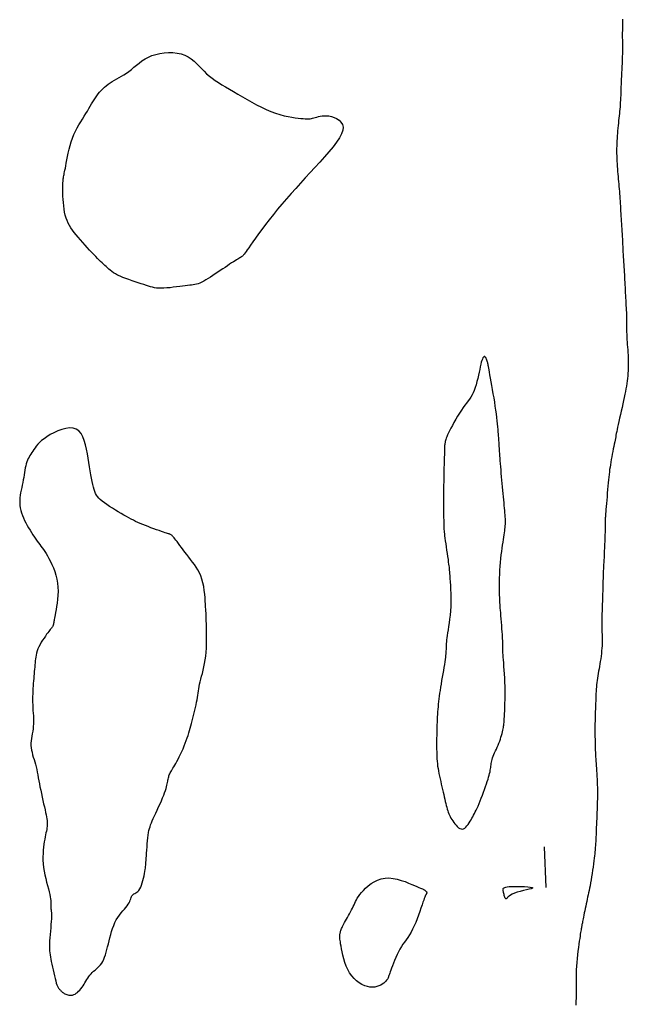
# Model space of a CAD drawing. Header units: millimetres. Extents: x 32690613 to 32693367, y 5343692 to 5344708.
# Tile 349 of 656: x 32692849 to 32692864, y 5343878 to 5343902. Entities that reach past the tile are written whole.
import ezdxf

# ---------------------------------------------------------------- set-up
doc = ezdxf.new("R2010")
doc.units = ezdxf.units.MM
doc.header["$LTSCALE"] = 20
doc.layers.add('02-DGM_HL_493.00', color=102, linetype='Continuous')
doc.layers.add('02-DGM_HL_493.50', color=112, linetype='Continuous')

msp = doc.modelspace()

# ---------------------------------------------------------------- linework, layer by layer
at = {"layer": '02-DGM_HL_493.00', "elevation": 493, "flags": 128}
msp.add_lwpolyline([(32692863.953, 5343902.37), (32692863.952, 5343902.283), (32692863.951, 5343902.194), (32692863.951, 5343902.104), (32692863.95, 5343902.013), (32692863.95, 5343901.924), (32692863.951, 5343901.836), (32692863.951, 5343901.75), (32692863.951, 5343901.667), (32692863.951, 5343901.587), (32692863.951, 5343901.511), (32692863.95, 5343901.441), (32692863.949, 5343901.375), (32692863.947, 5343901.315), (32692863.945, 5343901.26), (32692863.942, 5343901.208), (32692863.939, 5343901.158), (32692863.936, 5343901.109), (32692863.933, 5343901.059), (32692863.929, 5343901.007), (32692863.926, 5343900.951), (32692863.924, 5343900.892), (32692863.921, 5343900.828), (32692863.919, 5343900.762), (32692863.917, 5343900.694), (32692863.915, 5343900.626), (32692863.912, 5343900.558), (32692863.91, 5343900.491), (32692863.907, 5343900.427), (32692863.904, 5343900.366), (32692863.901, 5343900.307), (32692863.897, 5343900.251), (32692863.893, 5343900.197), (32692863.889, 5343900.142), (32692863.884, 5343900.088), (32692863.879, 5343900.034), (32692863.873, 5343899.978), (32692863.867, 5343899.92), (32692863.86, 5343899.86), (32692863.854, 5343899.799), (32692863.847, 5343899.737), (32692863.841, 5343899.674), (32692863.835, 5343899.611), (32692863.829, 5343899.548), (32692863.824, 5343899.485), (32692863.82, 5343899.422), (32692863.817, 5343899.36), (32692863.814, 5343899.298), (32692863.812, 5343899.237), (32692863.81, 5343899.175), (32692863.81, 5343899.113), (32692863.81, 5343899.05), (32692863.811, 5343898.987), (32692863.813, 5343898.924), (32692863.816, 5343898.859), (32692863.819, 5343898.795), (32692863.823, 5343898.73), (32692863.828, 5343898.665), (32692863.833, 5343898.601), (32692863.838, 5343898.537), (32692863.844, 5343898.475), (32692863.849, 5343898.413), (32692863.855, 5343898.352), (32692863.861, 5343898.292), (32692863.867, 5343898.232), (32692863.873, 5343898.172), (32692863.878, 5343898.112), (32692863.883, 5343898.053), (32692863.888, 5343897.993), (32692863.892, 5343897.932), (32692863.896, 5343897.871), (32692863.899, 5343897.81), (32692863.903, 5343897.748), (32692863.906, 5343897.686), (32692863.909, 5343897.624), (32692863.912, 5343897.561), (32692863.916, 5343897.499), (32692863.919, 5343897.437), (32692863.923, 5343897.374), (32692863.927, 5343897.312), (32692863.932, 5343897.249), (32692863.936, 5343897.186), (32692863.94, 5343897.123), (32692863.944, 5343897.06), (32692863.948, 5343896.997), (32692863.951, 5343896.933), (32692863.954, 5343896.869), (32692863.958, 5343896.805), (32692863.961, 5343896.741), (32692863.964, 5343896.677), (32692863.967, 5343896.614), (32692863.97, 5343896.551), (32692863.973, 5343896.488), (32692863.977, 5343896.426), (32692863.981, 5343896.364), (32692863.985, 5343896.303), (32692863.989, 5343896.241), (32692863.993, 5343896.18), (32692863.997, 5343896.118), (32692864.001, 5343896.055), (32692864.004, 5343895.992), (32692864.008, 5343895.928), (32692864.011, 5343895.864), (32692864.014, 5343895.799), (32692864.017, 5343895.734), (32692864.02, 5343895.669), (32692864.023, 5343895.605), (32692864.027, 5343895.541), (32692864.03, 5343895.478), (32692864.033, 5343895.416), (32692864.037, 5343895.355), (32692864.041, 5343895.295), (32692864.044, 5343895.236), (32692864.047, 5343895.176), (32692864.05, 5343895.117), (32692864.052, 5343895.059), (32692864.054, 5343895), (32692864.055, 5343894.94), (32692864.055, 5343894.881), (32692864.055, 5343894.821), (32692864.055, 5343894.76), (32692864.056, 5343894.7), (32692864.056, 5343894.639), (32692864.058, 5343894.577), (32692864.06, 5343894.515), (32692864.064, 5343894.452), (32692864.068, 5343894.389), (32692864.073, 5343894.325), (32692864.078, 5343894.261), (32692864.083, 5343894.197), (32692864.088, 5343894.133), (32692864.092, 5343894.068), (32692864.095, 5343894.003), (32692864.097, 5343893.939), (32692864.098, 5343893.874), (32692864.097, 5343893.809), (32692864.095, 5343893.745), (32692864.092, 5343893.68), (32692864.088, 5343893.616), (32692864.083, 5343893.553), (32692864.076, 5343893.49), (32692864.069, 5343893.427), (32692864.06, 5343893.364), (32692864.05, 5343893.301), (32692864.039, 5343893.235), (32692864.027, 5343893.167), (32692864.013, 5343893.097), (32692863.998, 5343893.022), (32692863.981, 5343892.943), (32692863.963, 5343892.859), (32692863.943, 5343892.772), (32692863.924, 5343892.683), (32692863.904, 5343892.595), (32692863.884, 5343892.509), (32692863.866, 5343892.427), (32692863.849, 5343892.351), (32692863.834, 5343892.283), (32692863.822, 5343892.225), (32692863.811, 5343892.174), (32692863.802, 5343892.129), (32692863.794, 5343892.088), (32692863.786, 5343892.049), (32692863.779, 5343892.009), (32692863.771, 5343891.967), (32692863.762, 5343891.92), (32692863.751, 5343891.867), (32692863.739, 5343891.809), (32692863.727, 5343891.747), (32692863.714, 5343891.682), (32692863.701, 5343891.616), (32692863.688, 5343891.549), (32692863.676, 5343891.482), (32692863.665, 5343891.418), (32692863.655, 5343891.356), (32692863.646, 5343891.297), (32692863.637, 5343891.238), (32692863.63, 5343891.178), (32692863.623, 5343891.117), (32692863.616, 5343891.052), (32692863.609, 5343890.983), (32692863.602, 5343890.909), (32692863.595, 5343890.828), (32692863.587, 5343890.743), (32692863.58, 5343890.655), (32692863.572, 5343890.566), (32692863.565, 5343890.48), (32692863.558, 5343890.398), (32692863.552, 5343890.321), (32692863.547, 5343890.254), (32692863.542, 5343890.196), (32692863.538, 5343890.148), (32692863.535, 5343890.107), (32692863.532, 5343890.073), (32692863.53, 5343890.044), (32692863.529, 5343890.019), (32692863.528, 5343889.996), (32692863.528, 5343889.975), (32692863.527, 5343889.953), (32692863.527, 5343889.93), (32692863.527, 5343889.903), (32692863.527, 5343889.873), (32692863.527, 5343889.838), (32692863.526, 5343889.797), (32692863.525, 5343889.748), (32692863.524, 5343889.69), (32692863.522, 5343889.623), (32692863.519, 5343889.548), (32692863.516, 5343889.467), (32692863.513, 5343889.384), (32692863.509, 5343889.3), (32692863.505, 5343889.217), (32692863.501, 5343889.138), (32692863.498, 5343889.066), (32692863.494, 5343889.001), (32692863.491, 5343888.942), (32692863.488, 5343888.888), (32692863.485, 5343888.837), (32692863.483, 5343888.787), (32692863.48, 5343888.735), (32692863.478, 5343888.68), (32692863.476, 5343888.621), (32692863.474, 5343888.555), (32692863.472, 5343888.483), (32692863.47, 5343888.407), (32692863.467, 5343888.327), (32692863.465, 5343888.244), (32692863.463, 5343888.16), (32692863.461, 5343888.075), (32692863.458, 5343887.99), (32692863.455, 5343887.907), (32692863.452, 5343887.826), (32692863.449, 5343887.746), (32692863.447, 5343887.669), (32692863.444, 5343887.595), (32692863.443, 5343887.524), (32692863.442, 5343887.456), (32692863.442, 5343887.392), (32692863.444, 5343887.331), (32692863.446, 5343887.273), (32692863.448, 5343887.218), (32692863.451, 5343887.164), (32692863.453, 5343887.11), (32692863.454, 5343887.056), (32692863.455, 5343887.001), (32692863.453, 5343886.944), (32692863.451, 5343886.884), (32692863.446, 5343886.822), (32692863.44, 5343886.759), (32692863.433, 5343886.694), (32692863.425, 5343886.629), (32692863.416, 5343886.563), (32692863.406, 5343886.498), (32692863.396, 5343886.435), (32692863.386, 5343886.373), (32692863.375, 5343886.312), (32692863.365, 5343886.253), (32692863.355, 5343886.195), (32692863.346, 5343886.138), (32692863.337, 5343886.082), (32692863.329, 5343886.027), (32692863.322, 5343885.972), (32692863.316, 5343885.918), (32692863.311, 5343885.865), (32692863.306, 5343885.811), (32692863.303, 5343885.756), (32692863.3, 5343885.7), (32692863.297, 5343885.643), (32692863.295, 5343885.584), (32692863.292, 5343885.522), (32692863.29, 5343885.458), (32692863.287, 5343885.392), (32692863.284, 5343885.323), (32692863.282, 5343885.253), (32692863.28, 5343885.18), (32692863.278, 5343885.106), (32692863.276, 5343885.031), (32692863.275, 5343884.954), (32692863.274, 5343884.876), (32692863.274, 5343884.798), (32692863.274, 5343884.721), (32692863.275, 5343884.645), (32692863.276, 5343884.57), (32692863.277, 5343884.498), (32692863.279, 5343884.43), (32692863.281, 5343884.365), (32692863.283, 5343884.305), (32692863.285, 5343884.248), (32692863.288, 5343884.194), (32692863.291, 5343884.141), (32692863.294, 5343884.088), (32692863.297, 5343884.034), (32692863.301, 5343883.978), (32692863.305, 5343883.92), (32692863.309, 5343883.857), (32692863.313, 5343883.791), (32692863.317, 5343883.723), (32692863.322, 5343883.654), (32692863.325, 5343883.584), (32692863.329, 5343883.516), (32692863.332, 5343883.449), (32692863.334, 5343883.384), (32692863.335, 5343883.324), (32692863.336, 5343883.266), (32692863.336, 5343883.209), (32692863.335, 5343883.153), (32692863.334, 5343883.096), (32692863.332, 5343883.038), (32692863.33, 5343882.976), (32692863.328, 5343882.911), (32692863.325, 5343882.841), (32692863.322, 5343882.767), (32692863.32, 5343882.691), (32692863.317, 5343882.615), (32692863.314, 5343882.539), (32692863.311, 5343882.465), (32692863.308, 5343882.394), (32692863.306, 5343882.328), (32692863.303, 5343882.269), (32692863.301, 5343882.215), (32692863.298, 5343882.166), (32692863.296, 5343882.121), (32692863.294, 5343882.08), (32692863.292, 5343882.042), (32692863.289, 5343882.006), (32692863.287, 5343881.971), (32692863.285, 5343881.938), (32692863.283, 5343881.904), (32692863.281, 5343881.868), (32692863.278, 5343881.83), (32692863.274, 5343881.789), (32692863.27, 5343881.743), (32692863.264, 5343881.691), (32692863.257, 5343881.632), (32692863.248, 5343881.565), (32692863.239, 5343881.492), (32692863.228, 5343881.415), (32692863.216, 5343881.335), (32692863.204, 5343881.254), (32692863.192, 5343881.173), (32692863.179, 5343881.096), (32692863.166, 5343881.022), (32692863.154, 5343880.955), (32692863.142, 5343880.892), (32692863.13, 5343880.834), (32692863.118, 5343880.778), (32692863.106, 5343880.725), (32692863.094, 5343880.672), (32692863.082, 5343880.619), (32692863.07, 5343880.564), (32692863.058, 5343880.508), (32692863.046, 5343880.45), (32692863.034, 5343880.393), (32692863.022, 5343880.336), (32692863.011, 5343880.28), (32692863.001, 5343880.228), (32692862.991, 5343880.18), (32692862.982, 5343880.137), (32692862.975, 5343880.1), (32692862.969, 5343880.068), (32692862.963, 5343880.04), (32692862.959, 5343880.016), (32692862.954, 5343879.995), (32692862.951, 5343879.975), (32692862.947, 5343879.955), (32692862.943, 5343879.936), (32692862.939, 5343879.915), (32692862.935, 5343879.892), (32692862.931, 5343879.866), (32692862.926, 5343879.835), (32692862.92, 5343879.8), (32692862.913, 5343879.757), (32692862.906, 5343879.708), (32692862.897, 5343879.649), (32692862.887, 5343879.582), (32692862.876, 5343879.506), (32692862.865, 5343879.424), (32692862.854, 5343879.337), (32692862.843, 5343879.246), (32692862.834, 5343879.153), (32692862.825, 5343879.059), (32692862.819, 5343878.966), (32692862.814, 5343878.876), (32692862.812, 5343878.788), (32692862.81, 5343878.703), (32692862.81, 5343878.622), (32692862.81, 5343878.544), (32692862.811, 5343878.47), (32692862.812, 5343878.4), (32692862.812, 5343878.335), (32692862.811, 5343878.275), (32692862.81, 5343878.218), (32692862.808, 5343878.164), (32692862.806, 5343878.112), (32692862.805, 5343878.06), (32692862.803, 5343878.006)], dxfattribs=at)
for points in [[(32692850.205, 5343898.742), (32692850.218, 5343898.81), (32692850.231, 5343898.887), (32692850.247, 5343898.97), (32692850.266, 5343899.059), (32692850.287, 5343899.151), (32692850.311, 5343899.244), (32692850.339, 5343899.337), (32692850.371, 5343899.428), (32692850.406, 5343899.515), (32692850.445, 5343899.599), (32692850.487, 5343899.679), (32692850.53, 5343899.755), (32692850.574, 5343899.829), (32692850.617, 5343899.899), (32692850.66, 5343899.967), (32692850.7, 5343900.033), (32692850.738, 5343900.095), (32692850.774, 5343900.156), (32692850.808, 5343900.214), (32692850.84, 5343900.271), (32692850.872, 5343900.325), (32692850.904, 5343900.377), (32692850.936, 5343900.426), (32692850.969, 5343900.474), (32692851.004, 5343900.52), (32692851.04, 5343900.564), (32692851.078, 5343900.607), (32692851.119, 5343900.647), (32692851.161, 5343900.686), (32692851.206, 5343900.723), (32692851.253, 5343900.758), (32692851.302, 5343900.792), (32692851.354, 5343900.825), (32692851.409, 5343900.857), (32692851.465, 5343900.889), (32692851.523, 5343900.922), (32692851.582, 5343900.956), (32692851.642, 5343900.993), (32692851.703, 5343901.033), (32692851.764, 5343901.077), (32692851.824, 5343901.125), (32692851.886, 5343901.177), (32692851.95, 5343901.23), (32692852.016, 5343901.283), (32692852.087, 5343901.335), (32692852.162, 5343901.384), (32692852.244, 5343901.428), (32692852.332, 5343901.466), (32692852.428, 5343901.497), (32692852.53, 5343901.521), (32692852.636, 5343901.536), (32692852.744, 5343901.542), (32692852.85, 5343901.54), (32692852.954, 5343901.529), (32692853.053, 5343901.508), (32692853.145, 5343901.477), (32692853.228, 5343901.437), (32692853.303, 5343901.388), (32692853.372, 5343901.333), (32692853.437, 5343901.272), (32692853.499, 5343901.209), (32692853.56, 5343901.145), (32692853.621, 5343901.081), (32692853.684, 5343901.019), (32692853.751, 5343900.961), (32692853.822, 5343900.906), (32692853.897, 5343900.852), (32692853.977, 5343900.8), (32692854.061, 5343900.748), (32692854.151, 5343900.694), (32692854.246, 5343900.638), (32692854.348, 5343900.579), (32692854.454, 5343900.516), (32692854.566, 5343900.45), (32692854.681, 5343900.383), (32692854.799, 5343900.317), (32692854.918, 5343900.252), (32692855.038, 5343900.191), (32692855.156, 5343900.135), (32692855.272, 5343900.086), (32692855.384, 5343900.044), (32692855.493, 5343900.01), (32692855.596, 5343899.982), (32692855.694, 5343899.96), (32692855.785, 5343899.943), (32692855.869, 5343899.931), (32692855.945, 5343899.921), (32692856.012, 5343899.914), (32692856.071, 5343899.909), (32692856.121, 5343899.906), (32692856.165, 5343899.905), (32692856.203, 5343899.905), (32692856.238, 5343899.908), (32692856.27, 5343899.912), (32692856.302, 5343899.918), (32692856.334, 5343899.927), (32692856.368, 5343899.938), (32692856.405, 5343899.949), (32692856.444, 5343899.96), (32692856.487, 5343899.971), (32692856.533, 5343899.978), (32692856.584, 5343899.982), (32692856.639, 5343899.981), (32692856.699, 5343899.975), (32692856.764, 5343899.961), (32692856.831, 5343899.94), (32692856.895, 5343899.91), (32692856.954, 5343899.872), (32692857.002, 5343899.825), (32692857.036, 5343899.767), (32692857.052, 5343899.7), (32692857.047, 5343899.621), (32692857.017, 5343899.532), (32692856.965, 5343899.432), (32692856.893, 5343899.324), (32692856.806, 5343899.209), (32692856.705, 5343899.088), (32692856.596, 5343898.963), (32692856.479, 5343898.834), (32692856.36, 5343898.705), (32692856.24, 5343898.575), (32692856.12, 5343898.445), (32692856.002, 5343898.316), (32692855.884, 5343898.186), (32692855.769, 5343898.056), (32692855.655, 5343897.927), (32692855.544, 5343897.797), (32692855.437, 5343897.668), (32692855.332, 5343897.539), (32692855.232, 5343897.412), (32692855.138, 5343897.289), (32692855.049, 5343897.171), (32692854.967, 5343897.06), (32692854.893, 5343896.957), (32692854.827, 5343896.865), (32692854.77, 5343896.786), (32692854.724, 5343896.72), (32692854.686, 5343896.666), (32692854.656, 5343896.623), (32692854.632, 5343896.589), (32692854.613, 5343896.563), (32692854.597, 5343896.543), (32692854.583, 5343896.527), (32692854.57, 5343896.514), (32692854.556, 5343896.503), (32692854.541, 5343896.492), (32692854.523, 5343896.481), (32692854.504, 5343896.469), (32692854.481, 5343896.456), (32692854.454, 5343896.44), (32692854.423, 5343896.422), (32692854.387, 5343896.399), (32692854.346, 5343896.373), (32692854.3, 5343896.342), (32692854.249, 5343896.309), (32692854.195, 5343896.272), (32692854.139, 5343896.234), (32692854.08, 5343896.194), (32692854.02, 5343896.153), (32692853.959, 5343896.112), (32692853.898, 5343896.071), (32692853.838, 5343896.032), (32692853.779, 5343895.993), (32692853.721, 5343895.957), (32692853.665, 5343895.923), (32692853.612, 5343895.893), (32692853.562, 5343895.867), (32692853.516, 5343895.845), (32692853.473, 5343895.829), (32692853.433, 5343895.816), (32692853.394, 5343895.807), (32692853.354, 5343895.801), (32692853.312, 5343895.796), (32692853.266, 5343895.791), (32692853.215, 5343895.786), (32692853.157, 5343895.78), (32692853.09, 5343895.772), (32692853.018, 5343895.762), (32692852.941, 5343895.752), (32692852.861, 5343895.742), (32692852.781, 5343895.732), (32692852.703, 5343895.724), (32692852.629, 5343895.719), (32692852.561, 5343895.716), (32692852.501, 5343895.717), (32692852.447, 5343895.722), (32692852.396, 5343895.73), (32692852.348, 5343895.741), (32692852.3, 5343895.754), (32692852.25, 5343895.77), (32692852.196, 5343895.789), (32692852.136, 5343895.809), (32692852.069, 5343895.83), (32692851.996, 5343895.854), (32692851.92, 5343895.878), (32692851.841, 5343895.904), (32692851.762, 5343895.931), (32692851.685, 5343895.958), (32692851.612, 5343895.986), (32692851.544, 5343896.015), (32692851.484, 5343896.044), (32692851.431, 5343896.073), (32692851.384, 5343896.102), (32692851.342, 5343896.132), (32692851.303, 5343896.162), (32692851.268, 5343896.192), (32692851.234, 5343896.222), (32692851.202, 5343896.252), (32692851.169, 5343896.282), (32692851.136, 5343896.313), (32692851.102, 5343896.345), (32692851.066, 5343896.379), (32692851.029, 5343896.415), (32692850.988, 5343896.456), (32692850.945, 5343896.5), (32692850.898, 5343896.548), (32692850.847, 5343896.602), (32692850.793, 5343896.66), (32692850.737, 5343896.721), (32692850.68, 5343896.785), (32692850.623, 5343896.849), (32692850.567, 5343896.914), (32692850.513, 5343896.978), (32692850.462, 5343897.04), (32692850.415, 5343897.099), (32692850.371, 5343897.157), (32692850.332, 5343897.213), (32692850.297, 5343897.27), (32692850.265, 5343897.328), (32692850.237, 5343897.389), (32692850.213, 5343897.453), (32692850.193, 5343897.522), (32692850.176, 5343897.595), (32692850.163, 5343897.673), (32692850.153, 5343897.753), (32692850.145, 5343897.833), (32692850.139, 5343897.913), (32692850.136, 5343897.99), (32692850.133, 5343898.062), (32692850.132, 5343898.128), (32692850.132, 5343898.187), (32692850.132, 5343898.239), (32692850.133, 5343898.284), (32692850.135, 5343898.324), (32692850.137, 5343898.36), (32692850.14, 5343898.392), (32692850.143, 5343898.421), (32692850.147, 5343898.448), (32692850.152, 5343898.474), (32692850.157, 5343898.5), (32692850.163, 5343898.528), (32692850.169, 5343898.559), (32692850.177, 5343898.594), (32692850.185, 5343898.635), (32692850.195, 5343898.684)], [(32692860.907, 5343891.876), (32692860.905, 5343891.911), (32692860.903, 5343891.947), (32692860.901, 5343891.984), (32692860.899, 5343892.024), (32692860.896, 5343892.067), (32692860.893, 5343892.115), (32692860.888, 5343892.168), (32692860.883, 5343892.227), (32692860.877, 5343892.293), (32692860.869, 5343892.365), (32692860.86, 5343892.443), (32692860.851, 5343892.527), (32692860.839, 5343892.615), (32692860.827, 5343892.708), (32692860.813, 5343892.805), (32692860.798, 5343892.905), (32692860.782, 5343893.008), (32692860.764, 5343893.112), (32692860.747, 5343893.215), (32692860.729, 5343893.315), (32692860.712, 5343893.409), (32692860.696, 5343893.497), (32692860.682, 5343893.576), (32692860.669, 5343893.645), (32692860.66, 5343893.701), (32692860.652, 5343893.746), (32692860.645, 5343893.782), (32692860.64, 5343893.811), (32692860.636, 5343893.835), (32692860.631, 5343893.856), (32692860.626, 5343893.875), (32692860.621, 5343893.895), (32692860.614, 5343893.917), (32692860.606, 5343893.94), (32692860.597, 5343893.963), (32692860.587, 5343893.984), (32692860.576, 5343894.003), (32692860.565, 5343894.018), (32692860.553, 5343894.028), (32692860.542, 5343894.031), (32692860.53, 5343894.027), (32692860.518, 5343894.015), (32692860.506, 5343893.995), (32692860.494, 5343893.967), (32692860.481, 5343893.932), (32692860.468, 5343893.888), (32692860.455, 5343893.838), (32692860.442, 5343893.779), (32692860.427, 5343893.713), (32692860.412, 5343893.641), (32692860.397, 5343893.566), (32692860.38, 5343893.488), (32692860.361, 5343893.41), (32692860.341, 5343893.334), (32692860.319, 5343893.262), (32692860.295, 5343893.195), (32692860.269, 5343893.135), (32692860.241, 5343893.08), (32692860.21, 5343893.029), (32692860.177, 5343892.98), (32692860.141, 5343892.932), (32692860.103, 5343892.881), (32692860.063, 5343892.827), (32692860.021, 5343892.768), (32692859.976, 5343892.702), (32692859.93, 5343892.63), (32692859.883, 5343892.556), (32692859.837, 5343892.48), (32692859.793, 5343892.404), (32692859.752, 5343892.33), (32692859.715, 5343892.26), (32692859.682, 5343892.197), (32692859.655, 5343892.141), (32692859.633, 5343892.092), (32692859.616, 5343892.05), (32692859.602, 5343892.013), (32692859.592, 5343891.982), (32692859.585, 5343891.955), (32692859.579, 5343891.933), (32692859.575, 5343891.913), (32692859.572, 5343891.896), (32692859.569, 5343891.882), (32692859.566, 5343891.869), (32692859.565, 5343891.858), (32692859.563, 5343891.848), (32692859.562, 5343891.839), (32692859.561, 5343891.831), (32692859.561, 5343891.822), (32692859.56, 5343891.814), (32692859.56, 5343891.803), (32692859.56, 5343891.789), (32692859.559, 5343891.769), (32692859.558, 5343891.743), (32692859.558, 5343891.709), (32692859.556, 5343891.664), (32692859.555, 5343891.608), (32692859.553, 5343891.539), (32692859.551, 5343891.459), (32692859.548, 5343891.369), (32692859.546, 5343891.271), (32692859.543, 5343891.167), (32692859.541, 5343891.059), (32692859.539, 5343890.949), (32692859.537, 5343890.838), (32692859.536, 5343890.729), (32692859.535, 5343890.623), (32692859.535, 5343890.52), (32692859.535, 5343890.422), (32692859.535, 5343890.33), (32692859.535, 5343890.245), (32692859.536, 5343890.168), (32692859.536, 5343890.1), (32692859.537, 5343890.043), (32692859.538, 5343889.994), (32692859.538, 5343889.954), (32692859.539, 5343889.92), (32692859.54, 5343889.891), (32692859.541, 5343889.866), (32692859.541, 5343889.843), (32692859.542, 5343889.822), (32692859.543, 5343889.801), (32692859.544, 5343889.779), (32692859.546, 5343889.754), (32692859.548, 5343889.725), (32692859.551, 5343889.691), (32692859.556, 5343889.651), (32692859.561, 5343889.603), (32692859.569, 5343889.545), (32692859.578, 5343889.478), (32692859.588, 5343889.404), (32692859.599, 5343889.325), (32692859.611, 5343889.243), (32692859.623, 5343889.163), (32692859.634, 5343889.085), (32692859.645, 5343889.014), (32692859.653, 5343888.953), (32692859.661, 5343888.902), (32692859.666, 5343888.859), (32692859.671, 5343888.822), (32692859.674, 5343888.788), (32692859.677, 5343888.753), (32692859.681, 5343888.713), (32692859.684, 5343888.667), (32692859.688, 5343888.611), (32692859.693, 5343888.542), (32692859.699, 5343888.462), (32692859.705, 5343888.373), (32692859.709, 5343888.276), (32692859.713, 5343888.173), (32692859.715, 5343888.067), (32692859.715, 5343887.959), (32692859.712, 5343887.852), (32692859.705, 5343887.746), (32692859.696, 5343887.643), (32692859.685, 5343887.544), (32692859.672, 5343887.45), (32692859.659, 5343887.361), (32692859.646, 5343887.278), (32692859.634, 5343887.203), (32692859.624, 5343887.136), (32692859.616, 5343887.077), (32692859.61, 5343887.026), (32692859.605, 5343886.982), (32692859.602, 5343886.943), (32692859.6, 5343886.908), (32692859.599, 5343886.876), (32692859.598, 5343886.846), (32692859.598, 5343886.817), (32692859.597, 5343886.787), (32692859.595, 5343886.756), (32692859.593, 5343886.723), (32692859.59, 5343886.686), (32692859.586, 5343886.645), (32692859.581, 5343886.599), (32692859.574, 5343886.547), (32692859.565, 5343886.487), (32692859.555, 5343886.421), (32692859.543, 5343886.348), (32692859.53, 5343886.27), (32692859.516, 5343886.188), (32692859.502, 5343886.105), (32692859.488, 5343886.021), (32692859.474, 5343885.938), (32692859.461, 5343885.858), (32692859.449, 5343885.781), (32692859.438, 5343885.708), (32692859.428, 5343885.637), (32692859.419, 5343885.57), (32692859.411, 5343885.504), (32692859.404, 5343885.439), (32692859.398, 5343885.376), (32692859.392, 5343885.313), (32692859.388, 5343885.25), (32692859.383, 5343885.187), (32692859.38, 5343885.124), (32692859.377, 5343885.061), (32692859.374, 5343884.997), (32692859.372, 5343884.932), (32692859.37, 5343884.867), (32692859.368, 5343884.8), (32692859.366, 5343884.733), (32692859.365, 5343884.665), (32692859.364, 5343884.597), (32692859.364, 5343884.529), (32692859.363, 5343884.461), (32692859.363, 5343884.395), (32692859.364, 5343884.33), (32692859.365, 5343884.266), (32692859.367, 5343884.205), (32692859.369, 5343884.145), (32692859.372, 5343884.086), (32692859.377, 5343884.028), (32692859.382, 5343883.969), (32692859.389, 5343883.911), (32692859.398, 5343883.851), (32692859.408, 5343883.789), (32692859.42, 5343883.726), (32692859.434, 5343883.661), (32692859.448, 5343883.595), (32692859.464, 5343883.529), (32692859.48, 5343883.463), (32692859.495, 5343883.397), (32692859.511, 5343883.332), (32692859.526, 5343883.269), (32692859.54, 5343883.208), (32692859.553, 5343883.15), (32692859.565, 5343883.093), (32692859.577, 5343883.039), (32692859.589, 5343882.988), (32692859.601, 5343882.939), (32692859.613, 5343882.893), (32692859.625, 5343882.849), (32692859.638, 5343882.808), (32692859.651, 5343882.769), (32692859.666, 5343882.732), (32692859.682, 5343882.696), (32692859.699, 5343882.661), (32692859.718, 5343882.626), (32692859.739, 5343882.591), (32692859.762, 5343882.555), (32692859.787, 5343882.518), (32692859.815, 5343882.481), (32692859.843, 5343882.447), (32692859.873, 5343882.415), (32692859.904, 5343882.388), (32692859.935, 5343882.368), (32692859.967, 5343882.356), (32692859.998, 5343882.353), (32692860.028, 5343882.36), (32692860.057, 5343882.378), (32692860.086, 5343882.402), (32692860.113, 5343882.433), (32692860.14, 5343882.469), (32692860.166, 5343882.507), (32692860.19, 5343882.547), (32692860.213, 5343882.586), (32692860.236, 5343882.624), (32692860.257, 5343882.66), (32692860.278, 5343882.697), (32692860.298, 5343882.735), (32692860.319, 5343882.776), (32692860.341, 5343882.819), (32692860.363, 5343882.868), (32692860.387, 5343882.922), (32692860.413, 5343882.983), (32692860.44, 5343883.048), (32692860.467, 5343883.118), (32692860.494, 5343883.19), (32692860.522, 5343883.262), (32692860.548, 5343883.334), (32692860.572, 5343883.404), (32692860.595, 5343883.47), (32692860.615, 5343883.531), (32692860.633, 5343883.586), (32692860.648, 5343883.638), (32692860.662, 5343883.685), (32692860.673, 5343883.729), (32692860.683, 5343883.77), (32692860.69, 5343883.808), (32692860.697, 5343883.844), (32692860.702, 5343883.879), (32692860.706, 5343883.911), (32692860.71, 5343883.944), (32692860.714, 5343883.976), (32692860.719, 5343884.008), (32692860.726, 5343884.041), (32692860.735, 5343884.076), (32692860.746, 5343884.113), (32692860.761, 5343884.152), (32692860.778, 5343884.194), (32692860.797, 5343884.238), (32692860.817, 5343884.283), (32692860.839, 5343884.329), (32692860.86, 5343884.377), (32692860.882, 5343884.426), (32692860.902, 5343884.475), (32692860.921, 5343884.525), (32692860.938, 5343884.574), (32692860.953, 5343884.622), (32692860.967, 5343884.669), (32692860.98, 5343884.714), (32692860.991, 5343884.756), (32692861, 5343884.796), (32692861.008, 5343884.831), (32692861.014, 5343884.863), (32692861.019, 5343884.893), (32692861.023, 5343884.922), (32692861.027, 5343884.953), (32692861.029, 5343884.988), (32692861.032, 5343885.028), (32692861.035, 5343885.075), (32692861.038, 5343885.133), (32692861.041, 5343885.201), (32692861.045, 5343885.279), (32692861.049, 5343885.366), (32692861.052, 5343885.459), (32692861.054, 5343885.558), (32692861.056, 5343885.662), (32692861.056, 5343885.767), (32692861.055, 5343885.874), (32692861.051, 5343885.98), (32692861.047, 5343886.084), (32692861.04, 5343886.186), (32692861.034, 5343886.283), (32692861.027, 5343886.374), (32692861.02, 5343886.459), (32692861.014, 5343886.536), (32692861.008, 5343886.603), (32692861.005, 5343886.66), (32692861.002, 5343886.708), (32692861, 5343886.749), (32692861, 5343886.783), (32692861, 5343886.811), (32692861, 5343886.836), (32692861, 5343886.859), (32692861.001, 5343886.88), (32692861.001, 5343886.902), (32692861, 5343886.925), (32692861, 5343886.95), (32692860.999, 5343886.98), (32692860.997, 5343887.015), (32692860.994, 5343887.056), (32692860.991, 5343887.105), (32692860.987, 5343887.162), (32692860.983, 5343887.229), (32692860.977, 5343887.304), (32692860.971, 5343887.383), (32692860.965, 5343887.465), (32692860.959, 5343887.546), (32692860.953, 5343887.624), (32692860.947, 5343887.697), (32692860.942, 5343887.762), (32692860.937, 5343887.816), (32692860.934, 5343887.864), (32692860.93, 5343887.905), (32692860.928, 5343887.945), (32692860.925, 5343887.985), (32692860.923, 5343888.028), (32692860.922, 5343888.076), (32692860.92, 5343888.134), (32692860.919, 5343888.201), (32692860.918, 5343888.279), (32692860.918, 5343888.364), (32692860.919, 5343888.456), (32692860.92, 5343888.551), (32692860.923, 5343888.65), (32692860.927, 5343888.749), (32692860.933, 5343888.848), (32692860.941, 5343888.944), (32692860.95, 5343889.038), (32692860.96, 5343889.127), (32692860.971, 5343889.213), (32692860.982, 5343889.295), (32692860.993, 5343889.372), (32692861.004, 5343889.443), (32692861.015, 5343889.509), (32692861.024, 5343889.569), (32692861.033, 5343889.624), (32692861.041, 5343889.674), (32692861.047, 5343889.721), (32692861.052, 5343889.765), (32692861.057, 5343889.808), (32692861.06, 5343889.849), (32692861.062, 5343889.89), (32692861.063, 5343889.932), (32692861.063, 5343889.975), (32692861.061, 5343890.019), (32692861.059, 5343890.066), (32692861.056, 5343890.116), (32692861.052, 5343890.168), (32692861.047, 5343890.224), (32692861.041, 5343890.284), (32692861.035, 5343890.349), (32692861.028, 5343890.418), (32692861.021, 5343890.49), (32692861.013, 5343890.565), (32692861.006, 5343890.644), (32692860.998, 5343890.724), (32692860.99, 5343890.807), (32692860.982, 5343890.891), (32692860.974, 5343890.976), (32692860.967, 5343891.061), (32692860.96, 5343891.146), (32692860.954, 5343891.228), (32692860.948, 5343891.308), (32692860.942, 5343891.384), (32692860.937, 5343891.455), (32692860.932, 5343891.521), (32692860.928, 5343891.58), (32692860.924, 5343891.633), (32692860.92, 5343891.681), (32692860.917, 5343891.725), (32692860.914, 5343891.766), (32692860.912, 5343891.804), (32692860.909, 5343891.84)], [(32692852.366, 5343882.616), (32692852.395, 5343882.68), (32692852.427, 5343882.75), (32692852.462, 5343882.824), (32692852.497, 5343882.9), (32692852.532, 5343882.977), (32692852.565, 5343883.052), (32692852.597, 5343883.123), (32692852.624, 5343883.19), (32692852.647, 5343883.25), (32692852.666, 5343883.304), (32692852.681, 5343883.353), (32692852.694, 5343883.396), (32692852.703, 5343883.435), (32692852.711, 5343883.471), (32692852.718, 5343883.504), (32692852.723, 5343883.534), (32692852.728, 5343883.563), (32692852.734, 5343883.59), (32692852.739, 5343883.616), (32692852.746, 5343883.642), (32692852.753, 5343883.667), (32692852.761, 5343883.692), (32692852.771, 5343883.716), (32692852.783, 5343883.742), (32692852.797, 5343883.768), (32692852.813, 5343883.795), (32692852.831, 5343883.824), (32692852.851, 5343883.856), (32692852.873, 5343883.892), (32692852.897, 5343883.931), (32692852.923, 5343883.975), (32692852.95, 5343884.024), (32692852.979, 5343884.079), (32692853.009, 5343884.139), (32692853.039, 5343884.203), (32692853.07, 5343884.27), (32692853.1, 5343884.338), (32692853.129, 5343884.407), (32692853.156, 5343884.475), (32692853.182, 5343884.541), (32692853.205, 5343884.605), (32692853.226, 5343884.667), (32692853.245, 5343884.728), (32692853.262, 5343884.787), (32692853.279, 5343884.846), (32692853.295, 5343884.906), (32692853.311, 5343884.966), (32692853.327, 5343885.028), (32692853.344, 5343885.093), (32692853.36, 5343885.158), (32692853.377, 5343885.225), (32692853.394, 5343885.292), (32692853.409, 5343885.358), (32692853.424, 5343885.423), (32692853.437, 5343885.486), (32692853.449, 5343885.547), (32692853.459, 5343885.604), (32692853.467, 5343885.659), (32692853.475, 5343885.713), (32692853.482, 5343885.766), (32692853.49, 5343885.82), (32692853.5, 5343885.875), (32692853.511, 5343885.932), (32692853.524, 5343885.994), (32692853.54, 5343886.059), (32692853.558, 5343886.128), (32692853.578, 5343886.202), (32692853.598, 5343886.28), (32692853.617, 5343886.362), (32692853.635, 5343886.448), (32692853.651, 5343886.537), (32692853.664, 5343886.63), (32692853.674, 5343886.727), (32692853.68, 5343886.825), (32692853.683, 5343886.923), (32692853.684, 5343887.018), (32692853.684, 5343887.11), (32692853.682, 5343887.196), (32692853.68, 5343887.274), (32692853.679, 5343887.342), (32692853.677, 5343887.398), (32692853.677, 5343887.445), (32692853.676, 5343887.483), (32692853.676, 5343887.513), (32692853.676, 5343887.538), (32692853.676, 5343887.558), (32692853.676, 5343887.576), (32692853.676, 5343887.592), (32692853.675, 5343887.607), (32692853.674, 5343887.625), (32692853.672, 5343887.645), (32692853.67, 5343887.67), (32692853.668, 5343887.7), (32692853.665, 5343887.738), (32692853.662, 5343887.784), (32692853.659, 5343887.841), (32692853.656, 5343887.909), (32692853.651, 5343887.986), (32692853.645, 5343888.071), (32692853.637, 5343888.161), (32692853.626, 5343888.253), (32692853.611, 5343888.346), (32692853.592, 5343888.438), (32692853.568, 5343888.526), (32692853.538, 5343888.608), (32692853.504, 5343888.684), (32692853.465, 5343888.757), (32692853.424, 5343888.825), (32692853.38, 5343888.89), (32692853.334, 5343888.953), (32692853.287, 5343889.015), (32692853.24, 5343889.076), (32692853.194, 5343889.136), (32692853.149, 5343889.196), (32692853.105, 5343889.254), (32692853.063, 5343889.31), (32692853.024, 5343889.363), (32692852.988, 5343889.412), (32692852.955, 5343889.456), (32692852.925, 5343889.494), (32692852.9, 5343889.527), (32692852.878, 5343889.553), (32692852.859, 5343889.575), (32692852.843, 5343889.592), (32692852.829, 5343889.606), (32692852.817, 5343889.616), (32692852.805, 5343889.625), (32692852.795, 5343889.631), (32692852.784, 5343889.636), (32692852.772, 5343889.641), (32692852.758, 5343889.646), (32692852.74, 5343889.652), (32692852.719, 5343889.659), (32692852.691, 5343889.667), (32692852.657, 5343889.678), (32692852.616, 5343889.692), (32692852.565, 5343889.709), (32692852.508, 5343889.729), (32692852.445, 5343889.751), (32692852.378, 5343889.775), (32692852.309, 5343889.8), (32692852.24, 5343889.827), (32692852.171, 5343889.853), (32692852.106, 5343889.879), (32692852.044, 5343889.905), (32692851.986, 5343889.931), (32692851.93, 5343889.957), (32692851.875, 5343889.983), (32692851.82, 5343890.012), (32692851.763, 5343890.042), (32692851.703, 5343890.075), (32692851.64, 5343890.111), (32692851.572, 5343890.15), (32692851.501, 5343890.192), (32692851.429, 5343890.236), (32692851.357, 5343890.281), (32692851.286, 5343890.327), (32692851.219, 5343890.372), (32692851.158, 5343890.415), (32692851.104, 5343890.456), (32692851.058, 5343890.495), (32692851.019, 5343890.532), (32692850.988, 5343890.568), (32692850.961, 5343890.606), (32692850.94, 5343890.647), (32692850.921, 5343890.692), (32692850.904, 5343890.742), (32692850.889, 5343890.8), (32692850.873, 5343890.866), (32692850.858, 5343890.94), (32692850.842, 5343891.022), (32692850.825, 5343891.11), (32692850.809, 5343891.205), (32692850.792, 5343891.304), (32692850.774, 5343891.409), (32692850.756, 5343891.518), (32692850.738, 5343891.629), (32692850.717, 5343891.741), (32692850.692, 5343891.85), (32692850.663, 5343891.953), (32692850.626, 5343892.046), (32692850.582, 5343892.126), (32692850.528, 5343892.191), (32692850.462, 5343892.236), (32692850.384, 5343892.26), (32692850.297, 5343892.265), (32692850.203, 5343892.253), (32692850.105, 5343892.228), (32692850.007, 5343892.192), (32692849.911, 5343892.148), (32692849.821, 5343892.1), (32692849.74, 5343892.05), (32692849.669, 5343892), (32692849.609, 5343891.952), (32692849.557, 5343891.906), (32692849.514, 5343891.861), (32692849.477, 5343891.817), (32692849.445, 5343891.774), (32692849.416, 5343891.733), (32692849.39, 5343891.694), (32692849.365, 5343891.656), (32692849.342, 5343891.619), (32692849.319, 5343891.583), (32692849.298, 5343891.546), (32692849.279, 5343891.507), (32692849.261, 5343891.467), (32692849.244, 5343891.425), (32692849.23, 5343891.379), (32692849.217, 5343891.33), (32692849.205, 5343891.277), (32692849.195, 5343891.222), (32692849.185, 5343891.164), (32692849.175, 5343891.104), (32692849.165, 5343891.042), (32692849.154, 5343890.98), (32692849.142, 5343890.917), (32692849.129, 5343890.854), (32692849.116, 5343890.791), (32692849.102, 5343890.728), (32692849.09, 5343890.665), (32692849.079, 5343890.602), (32692849.071, 5343890.539), (32692849.067, 5343890.476), (32692849.067, 5343890.414), (32692849.072, 5343890.351), (32692849.082, 5343890.289), (32692849.096, 5343890.227), (32692849.114, 5343890.165), (32692849.136, 5343890.104), (32692849.161, 5343890.042), (32692849.189, 5343889.981), (32692849.22, 5343889.919), (32692849.252, 5343889.858), (32692849.286, 5343889.798), (32692849.322, 5343889.738), (32692849.357, 5343889.68), (32692849.394, 5343889.624), (32692849.429, 5343889.57), (32692849.464, 5343889.519), (32692849.498, 5343889.472), (32692849.531, 5343889.428), (32692849.562, 5343889.386), (32692849.592, 5343889.346), (32692849.622, 5343889.304), (32692849.653, 5343889.261), (32692849.684, 5343889.215), (32692849.717, 5343889.164), (32692849.752, 5343889.106), (32692849.788, 5343889.041), (32692849.826, 5343888.969), (32692849.864, 5343888.891), (32692849.9, 5343888.807), (32692849.933, 5343888.719), (32692849.962, 5343888.626), (32692849.985, 5343888.53), (32692850.002, 5343888.431), (32692850.011, 5343888.33), (32692850.013, 5343888.229), (32692850.01, 5343888.129), (32692850.002, 5343888.033), (32692849.991, 5343887.94), (32692849.979, 5343887.855), (32692849.966, 5343887.777), (32692849.953, 5343887.708), (32692849.943, 5343887.651), (32692849.934, 5343887.603), (32692849.927, 5343887.564), (32692849.922, 5343887.532), (32692849.917, 5343887.507), (32692849.913, 5343887.486), (32692849.91, 5343887.468), (32692849.907, 5343887.453), (32692849.905, 5343887.439), (32692849.902, 5343887.425), (32692849.899, 5343887.412), (32692849.896, 5343887.4), (32692849.892, 5343887.388), (32692849.888, 5343887.377), (32692849.883, 5343887.366), (32692849.877, 5343887.355), (32692849.87, 5343887.344), (32692849.861, 5343887.333), (32692849.851, 5343887.32), (32692849.838, 5343887.305), (32692849.823, 5343887.287), (32692849.805, 5343887.264), (32692849.784, 5343887.238), (32692849.759, 5343887.205), (32692849.731, 5343887.166), (32692849.7, 5343887.122), (32692849.667, 5343887.074), (32692849.633, 5343887.023), (32692849.601, 5343886.969), (32692849.57, 5343886.914), (32692849.541, 5343886.859), (32692849.517, 5343886.806), (32692849.497, 5343886.754), (32692849.482, 5343886.703), (32692849.471, 5343886.654), (32692849.462, 5343886.605), (32692849.456, 5343886.557), (32692849.451, 5343886.509), (32692849.447, 5343886.459), (32692849.443, 5343886.409), (32692849.438, 5343886.358), (32692849.434, 5343886.304), (32692849.428, 5343886.25), (32692849.423, 5343886.193), (32692849.417, 5343886.136), (32692849.412, 5343886.076), (32692849.407, 5343886.016), (32692849.402, 5343885.954), (32692849.397, 5343885.89), (32692849.393, 5343885.826), (32692849.39, 5343885.76), (32692849.388, 5343885.694), (32692849.386, 5343885.626), (32692849.385, 5343885.559), (32692849.386, 5343885.491), (32692849.388, 5343885.423), (32692849.391, 5343885.355), (32692849.395, 5343885.287), (32692849.4, 5343885.219), (32692849.404, 5343885.152), (32692849.407, 5343885.086), (32692849.408, 5343885.02), (32692849.407, 5343884.956), (32692849.403, 5343884.892), (32692849.396, 5343884.83), (32692849.387, 5343884.769), (32692849.377, 5343884.709), (32692849.366, 5343884.65), (32692849.356, 5343884.592), (32692849.349, 5343884.534), (32692849.344, 5343884.477), (32692849.344, 5343884.42), (32692849.349, 5343884.363), (32692849.358, 5343884.307), (32692849.371, 5343884.25), (32692849.386, 5343884.192), (32692849.403, 5343884.134), (32692849.421, 5343884.076), (32692849.439, 5343884.016), (32692849.456, 5343883.954), (32692849.472, 5343883.892), (32692849.487, 5343883.827), (32692849.5, 5343883.761), (32692849.513, 5343883.693), (32692849.526, 5343883.622), (32692849.539, 5343883.549), (32692849.553, 5343883.473), (32692849.568, 5343883.394), (32692849.585, 5343883.312), (32692849.603, 5343883.229), (32692849.621, 5343883.145), (32692849.64, 5343883.062), (32692849.658, 5343882.981), (32692849.676, 5343882.904), (32692849.692, 5343882.832), (32692849.707, 5343882.766), (32692849.719, 5343882.708), (32692849.729, 5343882.656), (32692849.737, 5343882.61), (32692849.743, 5343882.568), (32692849.747, 5343882.529), (32692849.748, 5343882.492), (32692849.748, 5343882.456), (32692849.745, 5343882.42), (32692849.74, 5343882.383), (32692849.734, 5343882.344), (32692849.726, 5343882.302), (32692849.716, 5343882.258), (32692849.706, 5343882.21), (32692849.696, 5343882.158), (32692849.685, 5343882.103), (32692849.674, 5343882.042), (32692849.664, 5343881.977), (32692849.655, 5343881.907), (32692849.648, 5343881.832), (32692849.643, 5343881.753), (32692849.64, 5343881.671), (32692849.641, 5343881.586), (32692849.646, 5343881.498), (32692849.655, 5343881.408), (32692849.67, 5343881.316), (32692849.688, 5343881.223), (32692849.709, 5343881.132), (32692849.731, 5343881.042), (32692849.753, 5343880.957), (32692849.775, 5343880.876), (32692849.794, 5343880.802), (32692849.81, 5343880.735), (32692849.821, 5343880.678), (32692849.829, 5343880.628), (32692849.833, 5343880.586), (32692849.835, 5343880.549), (32692849.835, 5343880.517), (32692849.835, 5343880.488), (32692849.834, 5343880.461), (32692849.835, 5343880.436), (32692849.836, 5343880.411), (32692849.839, 5343880.385), (32692849.842, 5343880.356), (32692849.846, 5343880.324), (32692849.849, 5343880.287), (32692849.85, 5343880.244), (32692849.851, 5343880.195), (32692849.849, 5343880.137), (32692849.845, 5343880.07), (32692849.839, 5343879.995), (32692849.832, 5343879.916), (32692849.825, 5343879.834), (32692849.817, 5343879.751), (32692849.81, 5343879.669), (32692849.804, 5343879.592), (32692849.801, 5343879.52), (32692849.799, 5343879.456), (32692849.8, 5343879.398), (32692849.803, 5343879.344), (32692849.808, 5343879.293), (32692849.816, 5343879.243), (32692849.824, 5343879.192), (32692849.835, 5343879.138), (32692849.847, 5343879.079), (32692849.861, 5343879.013), (32692849.875, 5343878.944), (32692849.891, 5343878.872), (32692849.907, 5343878.799), (32692849.923, 5343878.729), (32692849.939, 5343878.662), (32692849.956, 5343878.6), (32692849.971, 5343878.547), (32692849.986, 5343878.503), (32692850, 5343878.468), (32692850.014, 5343878.441), (32692850.027, 5343878.419), (32692850.039, 5343878.403), (32692850.051, 5343878.39), (32692850.063, 5343878.379), (32692850.074, 5343878.369), (32692850.084, 5343878.358), (32692850.095, 5343878.348), (32692850.106, 5343878.337), (32692850.118, 5343878.326), (32692850.131, 5343878.315), (32692850.146, 5343878.305), (32692850.163, 5343878.294), (32692850.182, 5343878.283), (32692850.204, 5343878.273), (32692850.228, 5343878.264), (32692850.254, 5343878.256), (32692850.282, 5343878.251), (32692850.312, 5343878.248), (32692850.342, 5343878.249), (32692850.372, 5343878.253), (32692850.403, 5343878.262), (32692850.434, 5343878.276), (32692850.464, 5343878.295), (32692850.494, 5343878.318), (32692850.523, 5343878.345), (32692850.552, 5343878.375), (32692850.579, 5343878.408), (32692850.606, 5343878.443), (32692850.631, 5343878.48), (32692850.655, 5343878.518), (32692850.678, 5343878.556), (32692850.701, 5343878.596), (32692850.724, 5343878.634), (32692850.748, 5343878.673), (32692850.773, 5343878.71), (32692850.799, 5343878.746), (32692850.828, 5343878.779), (32692850.859, 5343878.811), (32692850.892, 5343878.84), (32692850.927, 5343878.87), (32692850.962, 5343878.899), (32692850.996, 5343878.93), (32692851.03, 5343878.963), (32692851.062, 5343878.999), (32692851.092, 5343879.04), (32692851.118, 5343879.085), (32692851.142, 5343879.135), (32692851.164, 5343879.19), (32692851.184, 5343879.248), (32692851.203, 5343879.311), (32692851.22, 5343879.377), (32692851.238, 5343879.446), (32692851.256, 5343879.519), (32692851.274, 5343879.594), (32692851.293, 5343879.67), (32692851.314, 5343879.747), (32692851.337, 5343879.824), (32692851.362, 5343879.9), (32692851.389, 5343879.974), (32692851.419, 5343880.044), (32692851.453, 5343880.11), (32692851.49, 5343880.172), (32692851.53, 5343880.229), (32692851.571, 5343880.281), (32692851.611, 5343880.33), (32692851.651, 5343880.376), (32692851.687, 5343880.418), (32692851.72, 5343880.459), (32692851.748, 5343880.497), (32692851.769, 5343880.534), (32692851.786, 5343880.568), (32692851.798, 5343880.601), (32692851.808, 5343880.631), (32692851.817, 5343880.659), (32692851.826, 5343880.684), (32692851.837, 5343880.705), (32692851.85, 5343880.723), (32692851.867, 5343880.738), (32692851.887, 5343880.751), (32692851.91, 5343880.763), (32692851.934, 5343880.776), (32692851.96, 5343880.792), (32692851.986, 5343880.813), (32692852.011, 5343880.839), (32692852.035, 5343880.874), (32692852.057, 5343880.917), (32692852.077, 5343880.967), (32692852.095, 5343881.023), (32692852.111, 5343881.082), (32692852.125, 5343881.142), (32692852.138, 5343881.201), (32692852.148, 5343881.257), (32692852.157, 5343881.307), (32692852.165, 5343881.351), (32692852.17, 5343881.39), (32692852.175, 5343881.426), (32692852.179, 5343881.46), (32692852.182, 5343881.496), (32692852.185, 5343881.535), (32692852.188, 5343881.58), (32692852.192, 5343881.632), (32692852.196, 5343881.694), (32692852.201, 5343881.762), (32692852.206, 5343881.836), (32692852.212, 5343881.913), (32692852.218, 5343881.991), (32692852.225, 5343882.067), (32692852.233, 5343882.14), (32692852.241, 5343882.206), (32692852.25, 5343882.265), (32692852.26, 5343882.318), (32692852.271, 5343882.367), (32692852.285, 5343882.413), (32692852.3, 5343882.459), (32692852.319, 5343882.507), (32692852.34, 5343882.559)]]:
    msp.add_lwpolyline(points, close=True, dxfattribs=at)
at = {"layer": '02-DGM_HL_493.50', "elevation": 493.5, "flags": 128}
msp.add_lwpolyline([(32692862.02, 5343881.913), (32692862.059, 5343880.914)], dxfattribs=at)
for points in [[(32692856.998, 5343879.848), (32692857.006, 5343879.87), (32692857.016, 5343879.894), (32692857.027, 5343879.92), (32692857.04, 5343879.948), (32692857.055, 5343879.978), (32692857.072, 5343880.011), (32692857.091, 5343880.046), (32692857.112, 5343880.085), (32692857.134, 5343880.126), (32692857.159, 5343880.17), (32692857.185, 5343880.215), (32692857.21, 5343880.261), (32692857.236, 5343880.308), (32692857.261, 5343880.354), (32692857.285, 5343880.399), (32692857.306, 5343880.443), (32692857.326, 5343880.484), (32692857.344, 5343880.524), (32692857.362, 5343880.564), (32692857.382, 5343880.604), (32692857.405, 5343880.645), (32692857.432, 5343880.688), (32692857.466, 5343880.734), (32692857.506, 5343880.784), (32692857.554, 5343880.839), (32692857.61, 5343880.895), (32692857.674, 5343880.952), (32692857.745, 5343881.006), (32692857.822, 5343881.054), (32692857.906, 5343881.095), (32692857.995, 5343881.125), (32692858.089, 5343881.142), (32692858.187, 5343881.145), (32692858.288, 5343881.135), (32692858.389, 5343881.115), (32692858.488, 5343881.087), (32692858.583, 5343881.055), (32692858.671, 5343881.021), (32692858.752, 5343880.987), (32692858.821, 5343880.956), (32692858.879, 5343880.931), (32692858.925, 5343880.911), (32692858.962, 5343880.895), (32692858.99, 5343880.883), (32692859.012, 5343880.874), (32692859.029, 5343880.867), (32692859.042, 5343880.861), (32692859.053, 5343880.855), (32692859.064, 5343880.849), (32692859.073, 5343880.842), (32692859.082, 5343880.836), (32692859.091, 5343880.829), (32692859.098, 5343880.822), (32692859.104, 5343880.815), (32692859.11, 5343880.808), (32692859.114, 5343880.801), (32692859.116, 5343880.794), (32692859.118, 5343880.787), (32692859.118, 5343880.781), (32692859.118, 5343880.774), (32692859.116, 5343880.767), (32692859.114, 5343880.76), (32692859.111, 5343880.754), (32692859.107, 5343880.747), (32692859.103, 5343880.739), (32692859.098, 5343880.73), (32692859.092, 5343880.717), (32692859.083, 5343880.699), (32692859.073, 5343880.675), (32692859.06, 5343880.642), (32692859.045, 5343880.6), (32692859.026, 5343880.546), (32692859.003, 5343880.48), (32692858.977, 5343880.403), (32692858.948, 5343880.319), (32692858.917, 5343880.23), (32692858.883, 5343880.138), (32692858.847, 5343880.047), (32692858.81, 5343879.96), (32692858.771, 5343879.878), (32692858.732, 5343879.805), (32692858.692, 5343879.738), (32692858.651, 5343879.677), (32692858.611, 5343879.619), (32692858.571, 5343879.563), (32692858.532, 5343879.507), (32692858.493, 5343879.449), (32692858.456, 5343879.387), (32692858.42, 5343879.321), (32692858.386, 5343879.251), (32692858.354, 5343879.18), (32692858.324, 5343879.109), (32692858.296, 5343879.041), (32692858.272, 5343878.976), (32692858.251, 5343878.919), (32692858.233, 5343878.869), (32692858.218, 5343878.828), (32692858.207, 5343878.797), (32692858.198, 5343878.772), (32692858.191, 5343878.753), (32692858.186, 5343878.739), (32692858.183, 5343878.727), (32692858.179, 5343878.717), (32692858.177, 5343878.707), (32692858.173, 5343878.696), (32692858.169, 5343878.683), (32692858.163, 5343878.669), (32692858.155, 5343878.653), (32692858.144, 5343878.636), (32692858.13, 5343878.616), (32692858.111, 5343878.596), (32692858.087, 5343878.573), (32692858.058, 5343878.548), (32692858.023, 5343878.524), (32692857.983, 5343878.5), (32692857.939, 5343878.479), (32692857.89, 5343878.462), (32692857.837, 5343878.45), (32692857.779, 5343878.445), (32692857.718, 5343878.448), (32692857.654, 5343878.461), (32692857.587, 5343878.483), (32692857.52, 5343878.515), (32692857.453, 5343878.555), (32692857.388, 5343878.604), (32692857.325, 5343878.662), (32692857.268, 5343878.728), (32692857.216, 5343878.801), (32692857.17, 5343878.882), (32692857.132, 5343878.968), (32692857.099, 5343879.057), (32692857.071, 5343879.147), (32692857.048, 5343879.234), (32692857.03, 5343879.318), (32692857.015, 5343879.394), (32692857.003, 5343879.462), (32692856.993, 5343879.518), (32692856.986, 5343879.565), (32692856.981, 5343879.603), (32692856.977, 5343879.634), (32692856.975, 5343879.658), (32692856.974, 5343879.679), (32692856.974, 5343879.696), (32692856.974, 5343879.712), (32692856.974, 5343879.727), (32692856.975, 5343879.743), (32692856.977, 5343879.758), (32692856.979, 5343879.774), (32692856.982, 5343879.791), (32692856.986, 5343879.809), (32692856.991, 5343879.828)], [(32692861.286, 5343880.772), (32692861.23, 5343880.748), (32692861.187, 5343880.723), (32692861.153, 5343880.699), (32692861.127, 5343880.677), (32692861.108, 5343880.657), (32692861.094, 5343880.642), (32692861.083, 5343880.633), (32692861.075, 5343880.631), (32692861.066, 5343880.636), (32692861.058, 5343880.649), (32692861.05, 5343880.667), (32692861.043, 5343880.689), (32692861.036, 5343880.713), (32692861.03, 5343880.738), (32692861.024, 5343880.762), (32692861.019, 5343880.784), (32692861.014, 5343880.803), (32692861.01, 5343880.819), (32692861.007, 5343880.832), (32692861.005, 5343880.843), (32692861.004, 5343880.853), (32692861.003, 5343880.862), (32692861.004, 5343880.87), (32692861.006, 5343880.878), (32692861.01, 5343880.887), (32692861.017, 5343880.896), (32692861.028, 5343880.905), (32692861.046, 5343880.913), (32692861.071, 5343880.921), (32692861.107, 5343880.928), (32692861.153, 5343880.933), (32692861.213, 5343880.936), (32692861.286, 5343880.938), (32692861.368, 5343880.938), (32692861.454, 5343880.936), (32692861.537, 5343880.932), (32692861.613, 5343880.926), (32692861.676, 5343880.919), (32692861.72, 5343880.911), (32692861.739, 5343880.901), (32692861.731, 5343880.891), (32692861.698, 5343880.878), (32692861.646, 5343880.865), (32692861.58, 5343880.85), (32692861.506, 5343880.833), (32692861.428, 5343880.815), (32692861.353, 5343880.795)]]:
    msp.add_lwpolyline(points, close=True, dxfattribs=at)

doc.saveas('drawing.dxf')
